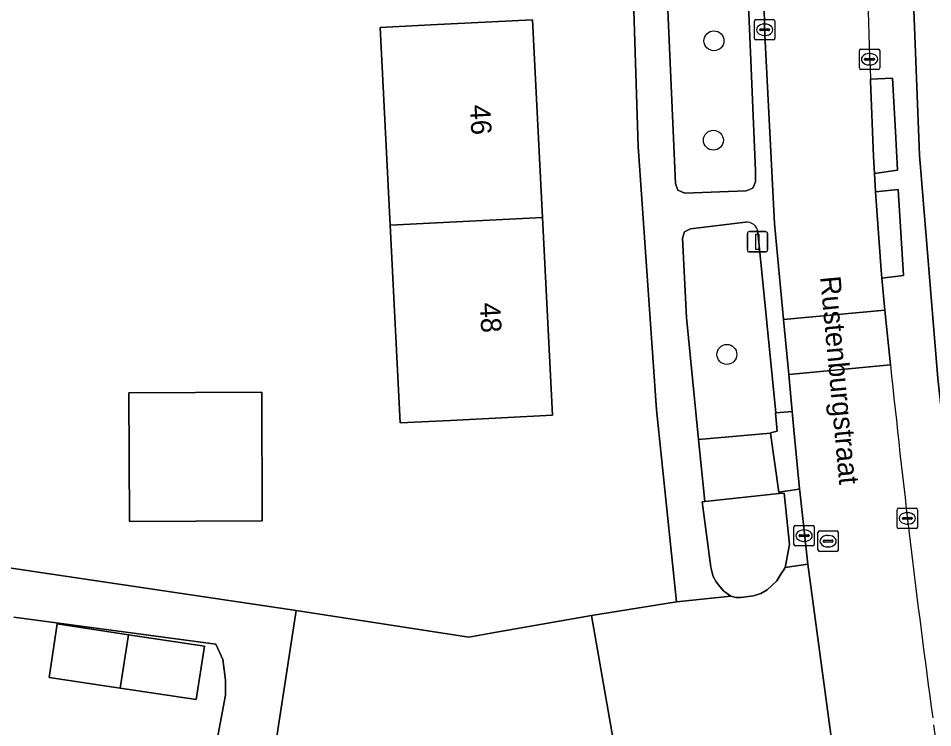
# Model space of a CAD drawing. Extents: x 163008 to 163854, y 382777 to 383982.
# Drawn here: x 163689.17 to 163734.02, y 383436.29 to 383471.08 of the extents above; entities that cross this region are included whole.
import ezdxf

# ---------------------------------------------------------------- set-up
doc = ezdxf.new("R2010")
doc.units = 0
for name, color, linetype in [('IMGEO_Boom', 7, 'Continuous'), ('IMGEO_Erf', 7, 'Continuous'), ('IMGEO_Groenvoorziening', 7, 'Continuous'), ('IMGEO_Kolk', 7, 'Continuous'), ('IMGEO_Lichtmast', 7, 'Continuous'), ('IMGEO_Openbare_ruimte_label', 7, 'Continuous'), ('IMGEO_Pand', 7, 'Continuous'), ('IMGEO_Pand_nummerreeks', 7, 'Continuous'), ('IMGEO_Rijbaan_lokaal_gesloten', 7, 'Continuous'), ('IMGEO_Rijbaan_lokaal_open', 7, 'Continuous'), ('IMGEO_Rioolput', 7, 'Continuous'), ('IMGEO_Voetpad_open', 7, 'Continuous')]:
    doc.layers.add(name, color=color, linetype=linetype)

msp = doc.modelspace()

# ---------------------------------------------------------------- linework, layer by layer
at = {"layer": 'IMGEO_Boom'}
for centre in [(163723.294, 383469.981), (163723.266, 383465.105), (163723.928, 383454.601)]:
    msp.add_circle(centre, 0.489, dxfattribs=at)
at = {"layer": 'IMGEO_Erf'}
for points in [[(163677.061, 383445.872), (163702.806, 383442.036), (163711.277, 383440.733), (163712.358, 383440.923), (163717.282, 383441.79), (163721.459, 383442.472), (163720.475, 383451.878), (163719.585, 383464.795), (163719.2, 383476.618), (163719.341, 383490.889), (163719.819, 383500), (163719.927, 383501.495), (163720.111, 383504.051), (163720.622, 383511.143), (163721.472, 383519.343), (163722.755, 383528.789)], [(163735.967, 383524.41), (163735.668, 383522.154), (163735.477, 383520.71), (163735.167, 383518.367), (163733.658, 383503.091), (163733.537, 383500), (163732.877, 383483.22), (163732.953, 383475.3), (163733.374, 383464.365), (163734.273, 383453.423), (163735.428, 383442.967), (163736.836, 383432.541), (163739.951, 383416.376)], [(163688.267, 383431.703), (163690.586, 383431.353), (163691.259, 383435.812), (163693.758, 383435.435), (163696.054, 383435.089), (163695.374, 383430.586), (163697.902, 383430.205), (163699.225, 383437.289), (163699.338, 383437.896), (163699.338, 383438.632), (163699.205, 383439.641), (163698.861, 383440.394), (163688.961, 383441.723)]]:
    msp.add_lwpolyline(points, dxfattribs=at)
for points in [[(163714.885, 383461.315), (163715.373, 383451.617), (163710.38, 383451.366), (163707.896, 383451.241), (163707.408, 383460.937), (163706.92, 383470.64), (163709.404, 383470.765), (163714.397, 383471.016)], [(163694.601, 383452.725), (163701.115, 383452.754), (163701.143, 383446.442), (163694.628, 383446.413)], [(163694.179, 383438.234), (163690.691, 383438.762), (163691.087, 383441.381), (163694.574, 383440.853), (163698.3, 383440.29), (163697.903, 383437.67)]]:
    msp.add_lwpolyline(points, close=True, dxfattribs=at)
at = {"layer": 'IMGEO_Groenvoorziening'}
for points in [[(163724.989, 383471.727), (163724.985, 383471.823), (163721.316, 383471.861), (163721.008, 383471.864), (163721.403, 383462.975), (163721.526, 383462.662), (163721.872, 383462.514), (163724.876, 383462.63), (163725.197, 383462.761), (163725.329, 383463.057), (163725.339, 383463.596)], [(163726.736, 383447.801), (163726.494, 383447.775), (163722.852, 383447.386), (163722.72, 383447.372), (163723.135, 383444.167), (163723.166, 383444.04), (163723.205, 383443.882), (163723.261, 383443.711), (163723.402, 383443.45), (163723.582, 383443.212), (163723.756, 383443.006), (163723.899, 383442.906), (163724.129, 383442.745), (163724.359, 383442.685), (163724.61, 383442.685), (163725.237, 383442.757), (163725.592, 383442.87), (163725.896, 383443.063), (163726.372, 383443.504), (163726.625, 383443.905), (163726.683, 383443.987), (163726.736, 383444.072), (163726.785, 383444.159), (163727, 383445.276)]]:
    msp.add_lwpolyline(points, close=True, dxfattribs=at)
msp.add_lwpolyline([(163724.844, 383461.086), (163722.136, 383460.764), (163721.854, 383460.612), (163721.752, 383460.309), (163721.955, 383456.417), (163722.543, 383450.434), (163726.064, 383450.744), (163726.062, 383450.76), (163726.4, 383450.84), (163726.307, 383451.736), (163726.327, 383451.738), (163725.449, 383460.598)], dxfattribs=at)
msp.add_arc((163724.907, 383460.545), 0.544, 5.5517, 96.6682, dxfattribs=at)
at = {"layer": 'IMGEO_Kolk'}
for p, q in [((163725.278, 383470.097), (163725.278, 383470.949)), ((163725.353, 383471.023), (163726.205, 383471.023)), ((163726.279, 383470.949), (163726.279, 383470.097)), ((163725.537, 383470.517), (163725.537, 383470.529)), ((163725.975, 383470.48), (163725.577, 383470.48)), ((163725.58, 383470.566), (163725.978, 383470.566)), ((163725.766, 383470.803), (163725.791, 383470.803)), ((163726.021, 383470.529), (163726.021, 383470.517)), ((163726.205, 383470.023), (163725.353, 383470.023)), ((163725.789, 383470.243), (163725.764, 383470.243)), ((163730.5, 383469.575), (163731.352, 383469.575)), ((163730.425, 383468.649), (163730.425, 383469.501)), ((163730.684, 383469.069), (163730.684, 383469.081)), ((163730.727, 383469.118), (163731.125, 383469.118)), ((163730.913, 383469.355), (163730.938, 383469.355)), ((163731.168, 383469.081), (163731.168, 383469.069)), ((163731.426, 383469.501), (163731.426, 383468.649)), ((163731.122, 383469.032), (163730.724, 383469.032)), ((163730.936, 383468.795), (163730.911, 383468.795)), ((163731.352, 383468.575), (163730.5, 383468.575)), ((163732.28, 383446.133), (163732.28, 383446.985)), ((163732.355, 383447.059), (163733.207, 383447.059)), ((163732.768, 383446.839), (163732.793, 383446.839)), ((163733.281, 383446.985), (163733.281, 383446.133)), ((163727.29, 383446.213), (163728.142, 383446.213)), ((163732.539, 383446.553), (163732.539, 383446.565)), ((163732.977, 383446.516), (163732.579, 383446.516)), ((163732.582, 383446.602), (163732.98, 383446.602)), ((163732.791, 383446.279), (163732.766, 383446.279)), ((163733.023, 383446.565), (163733.023, 383446.553)), ((163727.215, 383445.287), (163727.215, 383446.139)), ((163727.517, 383445.756), (163727.915, 383445.756)), ((163727.703, 383445.993), (163727.728, 383445.993)), ((163728.216, 383446.139), (163728.216, 383445.287)), ((163733.207, 383446.059), (163732.355, 383446.059)), ((163727.474, 383445.707), (163727.474, 383445.719)), ((163727.912, 383445.67), (163727.514, 383445.67)), ((163727.726, 383445.433), (163727.701, 383445.433)), ((163727.958, 383445.719), (163727.958, 383445.707)), ((163728.142, 383445.213), (163727.29, 383445.213))]:
    msp.add_line(p, q, dxfattribs=at)
for points in [[(163725.278, 383470.097), (163725.278, 383470.949)], [(163725.353, 383471.023), (163726.205, 383471.023)], [(163726.279, 383470.949), (163726.279, 383470.097)], [(163726.205, 383470.023), (163725.353, 383470.023)], [(163730.5, 383469.575), (163731.352, 383469.575)], [(163730.425, 383468.649), (163730.425, 383469.501)], [(163731.426, 383469.501), (163731.426, 383468.649)], [(163731.352, 383468.575), (163730.5, 383468.575)], [(163732.28, 383446.133), (163732.28, 383446.985)], [(163732.355, 383447.059), (163733.207, 383447.059)], [(163733.281, 383446.985), (163733.281, 383446.133)], [(163727.29, 383446.213), (163728.142, 383446.213)], [(163727.215, 383445.287), (163727.215, 383446.139)], [(163728.216, 383446.139), (163728.216, 383445.287)], [(163733.207, 383446.059), (163732.355, 383446.059)], [(163728.142, 383445.213), (163727.29, 383445.213)]]:
    msp.add_lwpolyline(points, dxfattribs=at)
for centre, radius, start, end in [((163725.355, 383470.947), 0.0765, 91.552, 178.448), ((163725.355, 383470.947), 0.0765, 91.552, 178.448), ((163726.203, 383470.947), 0.0765, 1.552, 88.448), ((163726.203, 383470.947), 0.0765, 1.552, 88.448), ((163725.577, 383470.526), 0.0403, 85.8775, 175.7526), ((163725.574, 383470.516), 0.0366, 178.938, 274.7102), ((163725.978, 383470.523), 0.043, 264.8664, 352.4533), ((163725.982, 383470.528), 0.0386, 1.7309, 96.639), ((163725.355, 383470.099), 0.0765, 181.552, 268.448), ((163725.355, 383470.099), 0.0765, 181.552, 268.448), ((163726.203, 383470.099), 0.0765, 271.552, 358.448), ((163726.203, 383470.099), 0.0765, 271.552, 358.448), ((163730.502, 383469.499), 0.0765, 91.552, 178.448), ((163730.502, 383469.499), 0.0765, 91.552, 178.448), ((163731.35, 383469.499), 0.0765, 1.552, 88.448), ((163731.35, 383469.499), 0.0765, 1.552, 88.448), ((163730.724, 383469.078), 0.0403, 85.8775, 175.7526), ((163730.721, 383469.068), 0.0366, 178.938, 274.7102), ((163731.125, 383469.075), 0.043, 264.8664, 352.4533), ((163731.129, 383469.08), 0.0386, 1.7309, 96.639), ((163730.502, 383468.651), 0.0765, 181.552, 268.448), ((163730.502, 383468.651), 0.0765, 181.552, 268.448), ((163731.35, 383468.651), 0.0765, 271.552, 358.448), ((163731.35, 383468.651), 0.0765, 271.552, 358.448), ((163732.357, 383446.983), 0.0765, 91.552, 178.448), ((163732.357, 383446.983), 0.0765, 91.552, 178.448), ((163733.205, 383446.983), 0.0765, 1.552, 88.448), ((163733.205, 383446.983), 0.0765, 1.552, 88.448), ((163727.292, 383446.137), 0.0765, 91.552, 178.448), ((163727.292, 383446.137), 0.0765, 91.552, 178.448), ((163728.14, 383446.137), 0.0765, 1.552, 88.448), ((163728.14, 383446.137), 0.0765, 1.552, 88.448), ((163732.579, 383446.562), 0.0403, 85.8775, 175.7526), ((163732.576, 383446.552), 0.0366, 178.938, 274.7102), ((163732.98, 383446.559), 0.043, 264.8664, 352.4533), ((163732.984, 383446.564), 0.0386, 1.7309, 96.639), ((163727.514, 383445.716), 0.0403, 85.8775, 175.7526), ((163727.919, 383445.718), 0.0386, 1.7309, 96.639), ((163732.357, 383446.135), 0.0765, 181.552, 268.448), ((163732.357, 383446.135), 0.0765, 181.552, 268.448), ((163733.205, 383446.135), 0.0765, 271.552, 358.448), ((163733.205, 383446.135), 0.0765, 271.552, 358.448), ((163727.511, 383445.706), 0.0366, 178.938, 274.7102), ((163727.915, 383445.713), 0.043, 264.8664, 352.4533), ((163727.292, 383445.289), 0.0765, 181.552, 268.448), ((163727.292, 383445.289), 0.0765, 181.552, 268.448), ((163728.14, 383445.289), 0.0765, 271.552, 358.448), ((163728.14, 383445.289), 0.0765, 271.552, 358.448)]:
    msp.add_arc(centre, radius, start, end, dxfattribs=at)
for centre, major_axis, ratio, start_param, end_param in [((163725.765, 383470.523), (-0.387, 0.002), 0.722429, 4.712389, 7.853982), ((163725.79, 383470.523), (-0.39, 0.002), 0.717154, 1.570796, 4.712389), ((163730.912, 383469.075), (-0.387, 0.002), 0.722429, 4.712389, 7.853982), ((163730.937, 383469.075), (-0.39, 0.002), 0.717154, 1.570796, 4.712389), ((163732.767, 383446.559), (-0.387, 0.002), 0.722429, 4.712389, 7.853982), ((163732.792, 383446.559), (-0.39, 0.002), 0.717154, 1.570796, 4.712389), ((163727.702, 383445.713), (-0.387, 0.002), 0.722429, 4.712389, 7.853982), ((163727.727, 383445.713), (-0.39, 0.002), 0.717154, 1.570796, 4.712389)]:
    msp.add_ellipse(centre, major_axis=major_axis, ratio=ratio, start_param=start_param, end_param=end_param, dxfattribs=at)
at = {"layer": 'IMGEO_Lichtmast'}
for p, q in [((163725.033, 383460.624), (163725.823, 383460.624)), ((163725.823, 383460.624), (163725.033, 383460.624)), ((163724.933, 383459.724), (163724.933, 383460.524)), ((163724.933, 383460.524), (163724.933, 383459.724)), ((163725.923, 383460.524), (163725.923, 383459.724)), ((163725.923, 383459.724), (163725.923, 383460.524)), ((163725.823, 383459.624), (163725.033, 383459.624)), ((163725.033, 383459.624), (163725.823, 383459.624))]:
    msp.add_line(p, q, dxfattribs=at)
msp.add_lwpolyline([(163725.353, 383460.499), (163725.503, 383460.499), (163725.503, 383459.749), (163725.353, 383459.749), (163725.353, 383460.499)], dxfattribs=at)
for centre, start, end in [((163725.033, 383460.524), 90, 180), ((163725.033, 383460.524), 90, 180), ((163725.823, 383460.524), 0, 90), ((163725.823, 383460.524), 360, 90), ((163725.033, 383459.724), 180, 270), ((163725.033, 383459.724), 180, 270), ((163725.823, 383459.724), 270, 0), ((163725.823, 383459.724), 270, 0)]:
    msp.add_arc(centre, 0.1, start, end, dxfattribs=at)
at = {"layer": 'IMGEO_Pand'}
for points in [[(163707.408, 383460.937), (163714.885, 383461.315), (163714.397, 383471.016), (163709.404, 383470.765), (163706.92, 383470.64)], [(163707.408, 383460.937), (163707.896, 383451.241), (163710.38, 383451.366), (163715.373, 383451.617), (163714.885, 383461.315)], [(163694.601, 383452.725), (163694.628, 383446.413), (163701.143, 383446.442), (163701.115, 383452.754)], [(163718.557, 383418.764), (163719.76, 383427.719), (163718.929, 383432.439), (163717.282, 383441.79), (163712.358, 383440.923), (163711.277, 383440.733), (163702.806, 383442.036), (163700.432, 383426.611), (163699.672, 383421.669)], [(163694.574, 383440.853), (163691.087, 383441.381), (163690.691, 383438.762), (163694.179, 383438.234)], [(163694.574, 383440.853), (163694.179, 383438.234), (163697.903, 383437.67), (163698.3, 383440.29)]]:
    msp.add_lwpolyline(points, close=True, dxfattribs=at)
at = {"layer": 'IMGEO_Rijbaan_lokaal_gesloten'}
for points in [[(163725.76, 383471.737), (163725.773, 383470.595), (163726.26, 383461.015), (163726.705, 383456.308)], [(163731.123, 383464.3), (163730.965, 383468.004), (163730.971, 383468.094)], [(163731.164, 383463.472), (163731.123, 383464.3)], [(163731.209, 383462.577), (163731.164, 383463.472)], [(163731.491, 383458.74), (163731.209, 383462.577)], [(163731.529, 383458.345), (163731.491, 383458.74)], [(163731.68, 383456.778), (163731.529, 383458.345)], [(163726.705, 383456.308), (163731.68, 383456.778)], [(163731.952, 383454.082), (163726.96, 383453.61), (163727.13, 383451.803), (163727.215, 383450.904), (163727.489, 383448.003), (163727.5, 383447.89), (163727.901, 383444.322), (163729.278, 383434.142), (163731.318, 383421.859), (163732.842, 383413.768), (163738.562, 383412.368), (163738.197, 383413.931), (163736.447, 383422.281), (163735.59, 383426.755), (163735.433, 383427.691), (163734.575, 383432.818), (163734.07, 383436.427)]]:
    msp.add_lwpolyline(points, dxfattribs=at)
for centre, radius, start, end in [((164096.788, 383482.307), 366.093, 179.4477, 182.225), ((164279.668, 383510.85), 550.65, 185.91729, 187.73092)]:
    msp.add_arc(centre, radius, start, end, dxfattribs=at)
at = {"layer": 'IMGEO_Rijbaan_lokaal_open'}
msp.add_lwpolyline([(163726.96, 383453.61), (163731.952, 383454.082), (163731.68, 383456.778), (163726.705, 383456.308)], close=True, dxfattribs=at)
at = {"layer": 'IMGEO_Rioolput'}
for p, q in [((163728.393, 383445.016), (163728.393, 383445.868)), ((163728.468, 383445.942), (163729.32, 383445.942)), ((163729.394, 383445.868), (163729.394, 383445.016)), ((163728.652, 383445.436), (163728.652, 383445.448)), ((163729.09, 383445.399), (163728.692, 383445.399)), ((163728.695, 383445.485), (163729.093, 383445.485)), ((163728.881, 383445.722), (163728.906, 383445.722)), ((163729.136, 383445.448), (163729.136, 383445.436)), ((163729.32, 383444.942), (163728.468, 383444.942)), ((163728.904, 383445.162), (163728.879, 383445.162))]:
    msp.add_line(p, q, dxfattribs=at)
for points in [[(163728.393, 383445.016), (163728.393, 383445.868)], [(163728.468, 383445.942), (163729.32, 383445.942)], [(163729.394, 383445.868), (163729.394, 383445.016)], [(163729.32, 383444.942), (163728.468, 383444.942)]]:
    msp.add_lwpolyline(points, dxfattribs=at)
for centre, radius, start, end in [((163728.47, 383445.866), 0.0765, 91.552, 178.448), ((163728.47, 383445.866), 0.0765, 91.552, 178.448), ((163729.318, 383445.866), 0.0765, 1.552, 88.448), ((163729.318, 383445.866), 0.0765, 1.552, 88.448), ((163728.692, 383445.445), 0.0403, 85.8775, 175.7526), ((163728.689, 383445.435), 0.0366, 178.938, 274.7102), ((163729.093, 383445.442), 0.043, 264.8664, 352.4533), ((163729.097, 383445.447), 0.0386, 1.7309, 96.639), ((163728.47, 383445.018), 0.0765, 181.552, 268.448), ((163728.47, 383445.018), 0.0765, 181.552, 268.448), ((163729.318, 383445.018), 0.0765, 271.552, 358.448), ((163729.318, 383445.018), 0.0765, 271.552, 358.448)]:
    msp.add_arc(centre, radius, start, end, dxfattribs=at)
for centre, major_axis, ratio, start_param, end_param in [((163728.88, 383445.442), (-0.387, 0.002), 0.722429, 4.712389, 7.853982), ((163728.905, 383445.442), (-0.39, 0.002), 0.717154, 1.570796, 4.712389)]:
    msp.add_ellipse(centre, major_axis=major_axis, ratio=ratio, start_param=start_param, end_param=end_param, dxfattribs=at)
at = {"layer": 'IMGEO_Voetpad_open'}
for points in [[(163739.951, 383416.376), (163736.836, 383432.541), (163735.428, 383442.967), (163734.273, 383453.423), (163733.374, 383464.365), (163732.953, 383475.3), (163732.877, 383483.22), (163733.537, 383500), (163733.658, 383503.091), (163735.167, 383518.367), (163735.477, 383520.71), (163735.668, 383522.154), (163735.967, 383524.41)], [(163719.2, 383476.618), (163719.585, 383464.795), (163720.475, 383451.878), (163721.459, 383442.472), (163724.129, 383442.745), (163723.899, 383442.906), (163723.756, 383443.006), (163723.582, 383443.212), (163723.402, 383443.45), (163723.261, 383443.711), (163723.205, 383443.882), (163723.166, 383444.04), (163723.135, 383444.167), (163722.72, 383447.372), (163722.852, 383447.386), (163722.543, 383450.434), (163721.955, 383456.417), (163721.752, 383460.309), (163721.854, 383460.612), (163722.136, 383460.764), (163724.844, 383461.086)], [(163724.989, 383471.727), (163725.339, 383463.596), (163725.329, 383463.057), (163725.197, 383462.761), (163724.876, 383462.63), (163721.872, 383462.514), (163721.526, 383462.662), (163721.403, 383462.975), (163721.008, 383471.864)], [(163725.449, 383460.598), (163726.327, 383451.738), (163727.13, 383451.803), (163726.96, 383453.61), (163726.705, 383456.308), (163726.26, 383461.015), (163725.773, 383470.595), (163725.76, 383471.737)], [(163730.971, 383468.094), (163732.05, 383468.153), (163732.192, 383465.526), (163732.294, 383463.629), (163731.164, 383463.472), (163731.209, 383462.577), (163732.331, 383462.69), (163732.585, 383458.47), (163731.529, 383458.345), (163731.68, 383456.778), (163731.952, 383454.082)], [(163688.961, 383441.723), (163698.861, 383440.394), (163699.205, 383439.641), (163699.338, 383438.632), (163699.338, 383437.896), (163699.225, 383437.289), (163697.902, 383430.205), (163697.568, 383427.187), (163696.822, 383422.243), (163699.672, 383421.669), (163700.432, 383426.611), (163702.806, 383442.036), (163677.061, 383445.872)]]:
    msp.add_lwpolyline(points, dxfattribs=at)
for points in [[(163731.164, 383463.472), (163732.294, 383463.629), (163732.192, 383465.526), (163732.05, 383468.153), (163730.971, 383468.094), (163730.965, 383468.004), (163731.123, 383464.3)], [(163731.529, 383458.345), (163732.585, 383458.47), (163732.331, 383462.69), (163731.209, 383462.577), (163731.491, 383458.74)], [(163727.489, 383448.003), (163727.215, 383450.904), (163727.13, 383451.803), (163726.327, 383451.738), (163726.307, 383451.736), (163726.4, 383450.84), (163726.062, 383450.76), (163726.064, 383450.744), (163726.483, 383447.848), (163727.364, 383447.984)], [(163726.483, 383447.848), (163726.064, 383450.744), (163722.543, 383450.434), (163722.852, 383447.386), (163726.494, 383447.775)], [(163727.5, 383447.89), (163727.489, 383448.003), (163727.364, 383447.984), (163726.483, 383447.848), (163726.494, 383447.775), (163726.736, 383447.801), (163727, 383445.276), (163726.785, 383444.159), (163727.901, 383444.322)], [(163727.901, 383444.322), (163726.785, 383444.159), (163726.736, 383444.072), (163726.683, 383443.987), (163726.625, 383443.905), (163726.372, 383443.504), (163725.896, 383443.063), (163725.592, 383442.87), (163725.237, 383442.757), (163724.61, 383442.685), (163724.359, 383442.685), (163724.129, 383442.745), (163721.459, 383442.472), (163717.282, 383441.79), (163718.929, 383432.439), (163721.376, 383432.838), (163726.702, 383433.721), (163729.278, 383434.142)]]:
    msp.add_lwpolyline(points, close=True, dxfattribs=at)
for centre, radius, start, end in [((164096.788, 383482.307), 366.093, 179.4477, 182.225), ((163724.907, 383460.545), 0.544, 5.5517, 96.6682), ((164279.668, 383510.85), 550.65, 185.91729, 187.73092)]:
    msp.add_arc(centre, radius, start, end, dxfattribs=at)

# ---------------------------------------------------------------- texts
at = {"layer": 'IMGEO_Openbare_ruimte_label'}
msp.add_text('Rustenburgstraat', height=1, rotation=275.2774, dxfattribs=at).set_placement((163728.502, 383458.404))
at = {"layer": 'IMGEO_Pand_nummerreeks'}
for s, p in [('46', (163711.324, 383466.827)), ('48', (163711.812, 383457.124))]:
    msp.add_text(s, height=1, rotation=272.8802, dxfattribs=at).set_placement(p)

doc.saveas('drawing.dxf')
